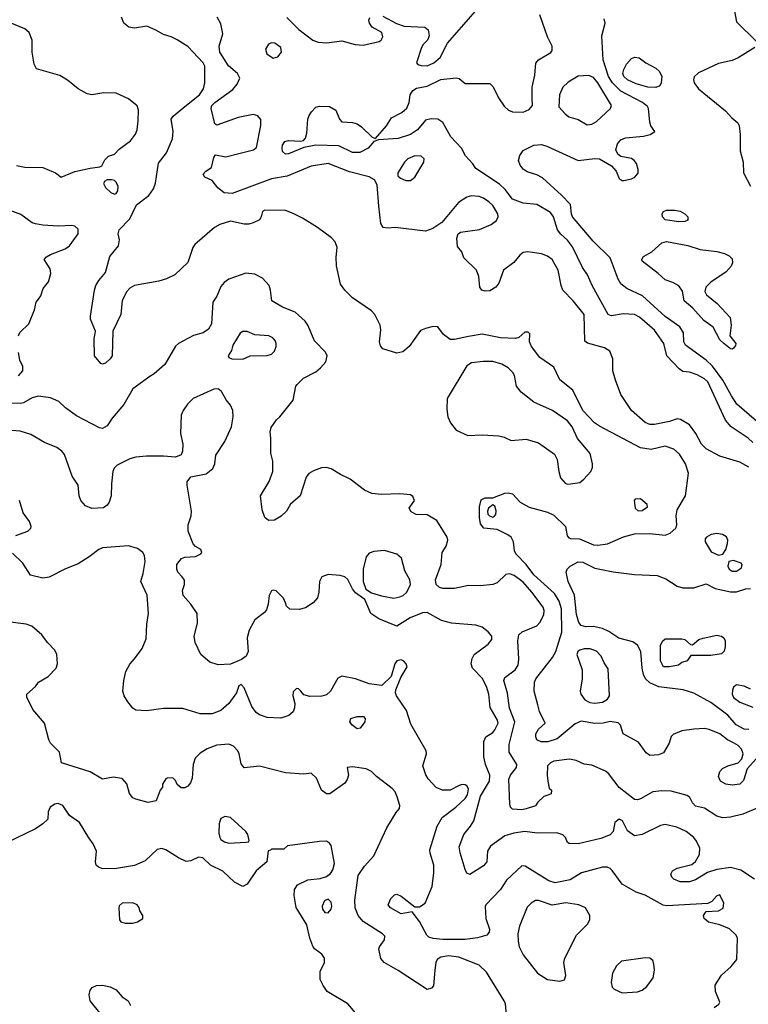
# Model space of a CAD drawing. Extents: x 1173029 to 1307123, y 522559 to 678521.
# Tile 595 of 623: x 1255372 to 1260151, y 619092 to 625548. Entities that reach past the tile are written whole.
import ezdxf

# ---------------------------------------------------------------- set-up
doc = ezdxf.new("R2010")
doc.units = 0

msp = doc.modelspace()

# ---------------------------------------------------------------- linework, layer by layer
at = {"layer": '0CON10XD'}
for points in [[(1260180.7, 622775), (1260150.9, 622805), (1260039.6, 622879.6), (1260001.7, 622921.7), (1259885, 623173.6), (1259865, 623193.6), (1259815, 623219.1), (1259765, 623236.5), (1259721.7, 623241.7), (1259697.8, 623257.8), (1259617.1, 623345), (1259598.2, 623425), (1259535, 623512.9), (1259437.8, 623597.8), (1259405, 623614.5), (1259331.1, 623618.9), (1259255, 623606.5), (1259233.1, 623615), (1259126.7, 623805), (1259096.9, 623875), (1259062.8, 623922.8), (1258998.7, 624058.7), (1258965, 624102.5), (1258920.9, 624140.9), (1258900.4, 624170.4), (1258874.6, 624255), (1258855, 624284.4), (1258765, 624336.7), (1258675.7, 624345.7), (1258605, 624371.4), (1258556.4, 624435), (1258520.1, 624470.1), (1258365, 624573.3), (1258344.1, 624604.1), (1258295.8, 624655), (1258269.4, 624705), (1258199.5, 624779.5), (1258148.6, 624875), (1258115.4, 624895.4), (1258070.9, 624899.1), (1258035, 624890), (1257982.2, 624825), (1257935, 624795.4), (1257855, 624768.8), (1257725, 624760), (1257695, 624750), (1257658, 624705), (1257603, 624677), (1257555, 624677.5), (1257465, 624721.8), (1257314.4, 624725.6), (1257235, 624709.2), (1257135, 624669.4), (1257115, 624667.5), (1257097.1, 624685), (1257093.5, 624705), (1257096.7, 624725), (1257111.4, 624748.6), (1257135, 624756.9), (1257215, 624750.8), (1257232.9, 624757.1), (1257247.8, 624772.2), (1257256.6, 624803.4), (1257261.5, 624895), (1257270.4, 624919.6), (1257285.4, 624944.6), (1257315.7, 624974.3), (1257337.7, 624982.3), (1257405, 624979.4), (1257445.5, 624955.5), (1257470, 624895), (1257485, 624878.6), (1257555, 624874.5), (1257585, 624865.4), (1257615.2, 624845.2), (1257685, 624777.5), (1257705, 624770), (1257778.6, 624851.4), (1257811.4, 624905), (1257879.3, 624940.7), (1257911.2, 624968.8), (1257927.3, 625005), (1257932.7, 625055), (1257950.6, 625085), (1257975, 625099.1), (1258045, 625112.7), (1258135, 625155.4), (1258235, 625167.5), (1258255, 625163.3), (1258295, 625130), (1258455, 625130), (1258477, 625107), (1258512, 625035), (1258550.6, 624980.6), (1258578, 624955), (1258605, 624943.1), (1258675, 624941.4), (1258715, 624959.2), (1258735.8, 624985), (1258734.7, 625035.3), (1258734.7, 625104.8), (1258752.1, 625185), (1258757.8, 625262.2), (1258775, 625285.6), (1258856.3, 625333.7), (1258864.3, 625345.7), (1258864.3, 625375), (1258833.2, 625435), (1258785, 625581.1)], [(1257755, 625570.5), (1257843.7, 625523.7), (1257895, 625506.5), (1258029.7, 625499.7), (1258051.9, 625481.9), (1258057.4, 625442.6), (1258047.1, 625415), (1258018.6, 625385), (1258008.1, 625365), (1257976, 625265), (1257984, 625255), (1258005, 625247.5), (1258045, 625245.4), (1258089.2, 625265), (1258129.4, 625300.6), (1258178.9, 625395), (1258362.5, 625605)], [(1260059.1, 625615), (1260074, 625535), (1260205, 625406.2)], [(1255351.2, 624591.2), (1255405, 624581.8), (1255525, 624578.6), (1255606.2, 624545), (1255645, 624516.7), (1255735, 624553.1), (1255835, 624575.8), (1255897, 624583), (1255910, 624590), (1255930.7, 624629.3), (1255955, 624653.3), (1255995, 624666.7), (1256025, 624700), (1256099.2, 624755), (1256132.6, 624797.4), (1256143.8, 624825), (1256150.3, 624885), (1256151.8, 624955), (1256142.4, 624982.4), (1256085, 625030), (1256005, 625066.1), (1255925, 625069.1), (1255845, 625055.5), (1255815, 625062.5), (1255755, 625094.5), (1255685, 625151.2), (1255635, 625181.5), (1255483.3, 625225), (1255467, 625257), (1255454.4, 625335), (1255453.1, 625415), (1255434.6, 625464.6), (1255405, 625489.1), (1255305, 625529.5)], [(1260205, 620704), (1260143.1, 620636.9), (1260120.5, 620559.5), (1260095, 620535.4), (1260045, 620527.9), (1260004.3, 620534.3), (1259970, 620555), (1259956.2, 620585), (1259965, 620618.8), (1259982.6, 620637.4), (1260016, 620656), (1260085, 620675.8), (1260108.5, 620701.5), (1260116.9, 620735), (1260106.7, 620765), (1260085, 620789.5), (1260053.2, 620806.8), (1260015.9, 620825.9), (1259965, 620866.2), (1259895, 620893.5), (1259865, 620900.6), (1259795, 620897.1), (1259715, 620884.3), (1259658.8, 620861.2), (1259645, 620847.5), (1259631.2, 620805), (1259595, 620741.2), (1259563, 620727), (1259505, 620724.4), (1259480.7, 620740.7), (1259431.7, 620811.7), (1259331.2, 620865), (1259312, 620922), (1259298.3, 620938.3), (1259246.1, 620946.1), (1259200, 620935), (1259143.7, 620933.7), (1259055, 620949.4), (1259015, 620931.5), (1258897.6, 620832.4), (1258836.2, 620813.8), (1258792.4, 620812.4), (1258765, 620826.2), (1258756.9, 620845), (1258756.9, 620865), (1258775, 620896), (1258820, 620935), (1258782.4, 621012.4), (1258771.5, 621055), (1258747.1, 621145), (1258748.1, 621205), (1258757.1, 621225), (1258867.7, 621365), (1258888.5, 621405), (1258927.5, 621532.5), (1258926.7, 621685), (1258910.8, 621735), (1258881.1, 621785), (1258745, 621908.8), (1258695, 621976.1), (1258627.3, 622045), (1258617.9, 622065), (1258611.1, 622125), (1258595, 622154.3), (1258575, 622170.5), (1258505, 622204.4), (1258417.5, 622215), (1258395, 622242.5), (1258388, 622285), (1258388, 622355), (1258399.5, 622400.5), (1258425, 622413.8), (1258475, 622412.5), (1258554, 622444), (1258576.8, 622446.8), (1258605, 622440), (1258655.4, 622385.4), (1258715, 622350.9), (1258835, 622320), (1258875, 622300), (1258951.9, 622225), (1258964.3, 622164.3), (1258975, 622151.2), (1258986, 622146), (1259045, 622143.8), (1259135, 622105.4), (1259165, 622102.3), (1259228.5, 622111.5), (1259333.6, 622156.4), (1259405, 622176.5), (1259505, 622179.8), (1259605, 622168.8), (1259638.8, 622181.2), (1259675.8, 622215), (1259681.9, 622235), (1259678.2, 622295), (1259684.7, 622335), (1259738.5, 622425), (1259758.2, 622575), (1259739.6, 622635), (1259699.9, 622699.9), (1259663.1, 622733.1), (1259605, 622751.5), (1259515, 622728.9), (1259445, 622740), (1259175, 622882.5), (1259142.9, 622905), (1259067.1, 622985), (1258999.4, 623119.4), (1258915, 623187.1), (1258875, 623270.6), (1258783.3, 623333.3), (1258728.8, 623405), (1258716.7, 623435), (1258717.5, 623487.5), (1258708.3, 623498.3), (1258685, 623500), (1258646.1, 623463.9), (1258625, 623456.7), (1258525, 623461.1), (1258405, 623486.5), (1258315, 623470.9), (1258225, 623450.5), (1258195, 623451.4), (1258151.2, 623485), (1258115, 623533.3), (1258085, 623535.8), (1258035, 623524.3), (1258000.7, 623509.3), (1257926, 623405), (1257885, 623371.4), (1257845, 623362.5), (1257755, 623389.2), (1257739.7, 623409.7), (1257732.9, 623435), (1257740, 623515), (1257736, 623545), (1257702, 623615), (1257679.1, 623639.1), (1257555, 623725.5), (1257505.5, 623775), (1257476.5, 623815), (1257450.9, 623935), (1257448, 623992), (1257453.6, 624055), (1257442.4, 624092.4), (1257417.9, 624117.9), (1257325.3, 624185.3), (1257226.6, 624246.6), (1257165, 624276.5), (1257115, 624296.7), (1256981.2, 624298.8), (1256965, 624290), (1256956, 624255), (1256944.2, 624235.8), (1256904.4, 624215.6), (1256875, 624207.1), (1256845, 624207.1), (1256755, 624227.5), (1256685, 624204.5), (1256651.1, 624185), (1256520.8, 624075), (1256508.2, 624055), (1256475, 623956.2), (1256390, 623875), (1256335, 623849.2), (1256285, 623834.4), (1256125, 623804.3), (1256095, 623788.6), (1256074.7, 623765.3), (1256043.8, 623706.2), (1256035.8, 623615), (1255984, 623505), (1255978, 623345), (1255966, 623325), (1255935, 623296), (1255915, 623288.8), (1255905, 623293.8), (1255862, 623345), (1255860, 623455), (1255865, 623480), (1255870, 623505), (1255836.2, 623585), (1255835.8, 623605), (1255862.2, 623775), (1255871.8, 623805), (1255890.8, 623839.1), (1255935, 623890.8), (1255964.5, 623995.5), (1256020.9, 624065), (1256026.5, 624105), (1256018.1, 624145), (1256025, 624170), (1256095, 624242), (1256139.2, 624335), (1256219.2, 624395), (1256250.3, 624439.7), (1256263, 624477), (1256282.7, 624607.3), (1256336.2, 624675), (1256375, 624767.5), (1256378.9, 624815), (1256365.7, 624895), (1256378.6, 624915), (1256455, 624978.8), (1256550.8, 625055), (1256578.8, 625095), (1256585.6, 625135), (1256586.8, 625243.2), (1256576.5, 625265), (1256475, 625373.6), (1256405, 625417.3), (1256365, 625436.5), (1256315, 625450.8), (1256265, 625480.6), (1256205.4, 625505.4), (1256125, 625493.3), (1256088.9, 625498.9), (1256054.5, 625524.5), (1256040, 625565)], [(1260155.5, 622615), (1260095, 622646.2), (1259965, 622685.6), (1259875, 622734.5), (1259844.8, 622764.8), (1259807.5, 622835), (1259765, 622891.2), (1259706.8, 622926.8), (1259685, 622932), (1259635, 622913.3), (1259535, 622894.5), (1259505, 622894.5), (1259475, 622906.9), (1259385.7, 622985), (1259315, 623091.2), (1259280, 623185), (1259262.5, 623245), (1259262.5, 623325), (1259244.1, 623374.1), (1259207.3, 623397.3), (1259096.1, 623426.1), (1259079.3, 623439.3), (1259075.5, 623615), (1259002.5, 623705), (1258935, 623775.8), (1258922.9, 623805), (1258903.9, 623905), (1258865, 623976.5), (1258835, 623997.7), (1258795, 624013.3), (1258705, 624026.8), (1258675, 624020.8), (1258653.6, 624005), (1258613.6, 623956.4), (1258546.7, 623905), (1258515, 623820), (1258495, 623794), (1258455, 623770.8), (1258425, 623768.6), (1258404, 623775), (1258390.8, 623795), (1258384.3, 623865), (1258368.6, 623905), (1258286.4, 623986.4), (1258272.5, 624025), (1258245, 624060), (1258240, 624115), (1258247.5, 624145), (1258264.2, 624155.8), (1258387.4, 624172.6), (1258465, 624206.4), (1258499.5, 624230.5), (1258511.5, 624255), (1258507.9, 624275), (1258475, 624329.4), (1258450, 624355), (1258415, 624378.5), (1258385, 624389.2), (1258335, 624392.7), (1258304.8, 624385.2), (1258251, 624349), (1258141.5, 624218.5), (1258081.4, 624178.6), (1258035, 624161.5), (1257835, 624186.7), (1257785, 624180.8), (1257755.8, 624185.8), (1257741.1, 624211.1), (1257727.6, 624325), (1257716.4, 624465), (1257698.8, 624498.8), (1257665, 624518.1), (1257535, 624550), (1257395, 624605.4), (1257285, 624587.9), (1257127.4, 624522.6), (1257023.3, 624505), (1256765, 624408.2), (1256713.8, 624413.8), (1256671.2, 624445), (1256635, 624493.3), (1256587.5, 624515), (1256576.7, 624535), (1256593.3, 624555), (1256630.5, 624579.5), (1256646.1, 624643.9), (1256657.5, 624662.5), (1256725, 624649.4), (1256810.5, 624670.5), (1256905, 624694.6), (1256925, 624710.8), (1256953.8, 624855), (1256955, 624893.3), (1256935, 624918.2), (1256904.2, 624925.8), (1256805, 624906.5), (1256665, 624857.5), (1256652.5, 624865), (1256628.2, 624965), (1256633.6, 624985), (1256652.5, 625005), (1256770, 625090), (1256798.5, 625125), (1256815.5, 625165.5), (1256800.5, 625195), (1256742.7, 625245), (1256686, 625335), (1256681.2, 625375), (1256704.6, 625455), (1256691.2, 625521.2), (1256668.5, 625565)], [(1257123.7, 625563.7), (1257202.9, 625485), (1257294, 625414), (1257331.1, 625401.1), (1257385, 625397.3), (1257485, 625410.4), (1257573.3, 625385), (1257625, 625381.8), (1257730, 625405), (1257743.3, 625415), (1257753.8, 625435), (1257746.7, 625465), (1257685, 625500), (1257667.1, 625525), (1257663.3, 625545), (1257668.1, 625561.9)], [(1260205.6, 622915), (1260076.3, 623026.3), (1260040.8, 623080.8), (1259985.2, 623185.2), (1259916.9, 623276.9), (1259875, 623314.7), (1259738.8, 623415), (1259729.2, 623435), (1259725.4, 623495), (1259701.5, 623535), (1259605, 623602.1), (1259456.9, 623736.9), (1259355, 623785.5), (1259315.3, 623815.3), (1259296.9, 623846.9), (1259245, 623986.7), (1259134.5, 624095), (1258998.9, 624255), (1258991.1, 624275), (1258986.1, 624336.1), (1258927, 624397), (1258801.5, 624511.5), (1258765, 624530.5), (1258700.2, 624550.2), (1258675, 624569.2), (1258654.4, 624595), (1258643.5, 624625), (1258652, 624658), (1258675, 624690.8), (1258745, 624725.5), (1258795, 624729.5), (1258829.4, 624719.4), (1259035, 624624.4), (1259145, 624638.2), (1259175, 624635.6), (1259255, 624590), (1259284.3, 624555), (1259305, 624508), (1259324.5, 624494.5), (1259335, 624494.3), (1259385.6, 624504.4), (1259408, 624515), (1259428.7, 624541.3), (1259428.6, 624565), (1259417.1, 624605), (1259403.8, 624625), (1259385, 624637.1), (1259315, 624650.8), (1259295.6, 624665.6), (1259282.5, 624695), (1259292.9, 624735), (1259315, 624760), (1259345, 624774.4), (1259465, 624783.5), (1259507.5, 624795), (1259537.5, 624815), (1259512.7, 624852.7), (1259505.4, 624875.4), (1259496.4, 624965), (1259489.6, 624979.6), (1259456.5, 625005), (1259315, 625080.5), (1259260.3, 625135), (1259234.6, 625175.4), (1259200, 625285), (1259191.7, 625441.7), (1259211.9, 625525), (1259205.9, 625555)], [(1257035, 625296.9), (1257065, 625304.3), (1257089.2, 625335), (1257084.2, 625365), (1257045, 625394.4), (1257025, 625395.5), (1257005, 625386.9), (1256985.6, 625355), (1256993.3, 625325), (1257035, 625296.9)], [(1260193.8, 625365), (1260085, 625297.5), (1260045, 625280), (1259955, 625262.1), (1259825, 625198.9), (1259795.4, 625174.6), (1259791.5, 625155), (1259796.7, 625135), (1259825.6, 625095), (1260001.1, 624951.1), (1260042.5, 624905), (1260082.1, 624872.1), (1260091.8, 624851.8), (1260098.9, 624795), (1260098.9, 624688.9), (1260118.1, 624615), (1260120.6, 624545), (1260166.1, 624456.1)], [(1259545, 625104.4), (1259493.3, 625106.7), (1259415, 625128.1), (1259358.5, 625155), (1259335.5, 625175), (1259328.8, 625195), (1259335, 625221.2), (1259353.4, 625256.6), (1259385, 625293.8), (1259406.4, 625303.6), (1259435, 625298), (1259478.8, 625265), (1259545, 625230), (1259567.8, 625207.8), (1259584.3, 625175), (1259580, 625135), (1259570, 625115), (1259545, 625104.4)], [(1259095, 624858.8), (1259125, 624862.5), (1259155, 624880.8), (1259247.5, 624965), (1259253.1, 624985), (1259165, 625134.5), (1259135, 625169.6), (1259105, 625182.9), (1259035, 625178.5), (1258970.6, 625139.4), (1258934.4, 625105), (1258911.9, 625055), (1258907.7, 624977.7), (1258950.3, 624930.3), (1258975, 624912), (1259035, 624893.8), (1259095, 624858.8)], [(1257935, 624492.9), (1257965, 624516), (1258024.2, 624615), (1258025, 624636.7), (1258005, 624654), (1257965, 624655.6), (1257917.5, 624635), (1257895.7, 624615), (1257852, 624545), (1257852, 624525), (1257869.1, 624509.1), (1257905, 624492.9), (1257935, 624492.9)], [(1255995, 624404.3), (1256005, 624408), (1256016.8, 624426.8), (1256017.8, 624455), (1256005, 624483.8), (1255995, 624493.8), (1255975, 624498.8), (1255945, 624497.5), (1255930, 624490), (1255922.5, 624475), (1255935, 624447.5), (1255971.2, 624415), (1255995, 624404.3)], [(1255363.9, 623476.1), (1255373.6, 623496.4), (1255432.5, 623555), (1255468.8, 623645), (1255480, 623695), (1255495, 623716.7), (1255511.7, 623738.3), (1255526.7, 623785), (1255561.2, 623828.8), (1255575.8, 623885), (1255571.2, 623915), (1255533.9, 623976.1), (1255547.7, 623992.3), (1255575, 624008), (1255670, 624045), (1255698.8, 624065), (1255756.7, 624145), (1255756.7, 624175), (1255735, 624193.3), (1255715, 624198), (1255625, 624194.2), (1255525, 624200), (1255475, 624209.2), (1255455, 624215.8), (1255380.6, 624270.6), (1255257.2, 624317.2)], [(1259695, 624222.2), (1259606.8, 624236.8), (1259587.5, 624255), (1259585.8, 624275), (1259595, 624291.2), (1259615, 624299.2), (1259669.1, 624299.1), (1259705, 624291.9), (1259736, 624275), (1259753.8, 624255), (1259755.8, 624234.2), (1259735, 624224), (1259695, 624222.2)], [(1260045, 623387.5), (1260035, 623390), (1259990, 623425), (1259965, 623450), (1259921.2, 623531.2), (1259860, 623575), (1259786.6, 623656.6), (1259731.2, 623705), (1259718.8, 623768.8), (1259695, 623804), (1259656.7, 623825), (1259605, 623842.5), (1259560.8, 623885), (1259456, 623965), (1259452, 623975), (1259464, 623995), (1259518, 624025), (1259585, 624084.4), (1259615, 624094.4), (1259755, 624068), (1259835, 624042.2), (1259945, 624029.1), (1259995, 624014.7), (1260025, 624000), (1260045, 623980.8), (1260047.7, 623955), (1260038.9, 623931.1), (1260005.6, 623895), (1259905, 623828.1), (1259873.8, 623795), (1259866.1, 623766.1), (1259876.2, 623745), (1259948, 623688), (1260032, 623595), (1260038.8, 623545), (1260030, 623475), (1260068.8, 623425), (1260067.7, 623412.3), (1260055, 623393.3), (1260045, 623387.5)], [(1258731.8, 621795), (1258675, 621860), (1258615, 621902.7), (1258585, 621913.6), (1258560.6, 621909.4), (1258505, 621855.6), (1258475, 621844), (1258395, 621836.4), (1258315, 621838.5), (1258225, 621818.9), (1258148.8, 621818.8), (1258125, 621824.2), (1258104.3, 621845), (1258098.6, 621875), (1258136, 621975), (1258142.5, 622055), (1258168.6, 622095), (1258181.4, 622135), (1258175.7, 622155), (1258108.8, 622265), (1258045, 622301.2), (1257973.9, 622303.9), (1257940.5, 622320.5), (1257927.5, 622345), (1257962.5, 622395), (1257950.7, 622420.7), (1257935, 622433.3), (1257865, 622440), (1257745.8, 622434.2), (1257681.7, 622441.7), (1257633, 622463), (1257540, 622535), (1257476.8, 622566.8), (1257415, 622602.3), (1257385, 622611.5), (1257351.2, 622608.8), (1257299.1, 622590.9), (1257268.2, 622571.8), (1257251.2, 622548.8), (1257212.9, 622425), (1257148.6, 622371.4), (1257121.4, 622325), (1257087.6, 622292.4), (1257044.5, 622265.5), (1257005, 622264.2), (1256980.8, 622285), (1256963.6, 622333.6), (1256951.4, 622425), (1257009.7, 622520.3), (1257033.6, 622586.4), (1257033.6, 622653.6), (1257020, 622705), (1257020, 622805), (1257014.3, 622845), (1257021.4, 622875), (1257055.7, 622924.3), (1257078.8, 622945), (1257166.4, 623053.6), (1257184, 623145), (1257193.2, 623156.8), (1257233.2, 623196.8), (1257315, 623239.2), (1257344.5, 623265.5), (1257380.8, 623305), (1257390, 623345), (1257377.9, 623367.9), (1257305, 623442.5), (1257262.9, 623545), (1257245, 623572), (1257180.2, 623630.2), (1257095, 623662.5), (1257026, 623705), (1257018, 623775), (1257008, 623805), (1256965, 623854), (1256915, 623880), (1256855, 623887.1), (1256745, 623846.1), (1256712.5, 623825), (1256691.2, 623798.8), (1256664.3, 623735), (1256638.8, 623695), (1256631.2, 623555), (1256611.2, 623518.8), (1256576.7, 623495), (1256512.7, 623477.3), (1256413.3, 623425), (1256395, 623406.7), (1256323.4, 623286.6), (1256255, 623226.2), (1256225, 623208.8), (1256115, 623128), (1256055, 623024), (1255978, 622935), (1255946, 622885), (1255915, 622868), (1255895, 622872.5), (1255745, 622950.6), (1255673.2, 623003.2), (1255630, 623045), (1255575, 623069.2), (1255495, 623080), (1255455, 623068), (1255396.7, 623035), (1255375, 623031.1), (1255225, 623033.1)], [(1256835, 623322), (1256885, 623343.8), (1256995, 623345.8), (1257025, 623354.2), (1257044.2, 623375), (1257055.5, 623405), (1257055.6, 623425), (1257047.1, 623445), (1257031.7, 623461.7), (1257005.7, 623475.7), (1256915, 623481.2), (1256864.1, 623504.1), (1256835, 623504), (1256818.3, 623491.7), (1256770, 623415), (1256761.7, 623378.3), (1256740, 623345), (1256745, 623332.5), (1256763.9, 623323.9), (1256835, 623322)], [(1255365, 623212.5), (1255392, 623245), (1255392, 623275), (1255374, 623315), (1255363.8, 623365)], [(1258965, 622503.1), (1258985, 622504.3), (1259045.4, 622514.6), (1259073.1, 622535), (1259118.1, 622585), (1259128.7, 622611.3), (1259130, 622635), (1259113.2, 622703.2), (1259032, 622802), (1258995, 622878.5), (1258965, 622918.5), (1258868, 622985), (1258745, 623040), (1258661.4, 623105), (1258630.5, 623145), (1258617.5, 623215), (1258607.8, 623235), (1258575.6, 623265), (1258535, 623290), (1258475, 623306.9), (1258412.4, 623307.6), (1258335, 623297.8), (1258305, 623278.6), (1258177.1, 623065), (1258172.9, 622995), (1258180, 622945), (1258197.1, 622905), (1258235, 622855.7), (1258312.1, 622822.1), (1258405, 622826.4), (1258515, 622820.5), (1258551.1, 622811.1), (1258595, 622789.2), (1258695, 622797.5), (1258775, 622773.3), (1258879.7, 622699.7), (1258898.5, 622665), (1258908.2, 622585), (1258919.6, 622545), (1258949.8, 622509.8), (1258965, 622503.1)], [(1258294, 619976), (1258260.6, 620085), (1258255.8, 620125), (1258284.4, 620205), (1258330.1, 620259.9), (1258351.1, 620295), (1258395, 620456.9), (1258454.8, 620555), (1258456.9, 620595), (1258427.3, 620665), (1258417.7, 620715), (1258415.7, 620815), (1258429.2, 620845), (1258475, 620874.4), (1258489.4, 620890.6), (1258511.6, 620935), (1258506.5, 620955), (1258458.1, 621038.1), (1258448.7, 621125), (1258433.1, 621175), (1258405, 621229.4), (1258341.4, 621295), (1258332.9, 621325), (1258339.7, 621360.3), (1258353.8, 621386.2), (1258445, 621454.4), (1258468.9, 621485), (1258469.1, 621505), (1258445, 621534.5), (1258404.7, 621564.7), (1258365, 621577.9), (1258205, 621592.1), (1258138.5, 621608.5), (1258045, 621661.5), (1258015, 621659.1), (1257934, 621626), (1257845, 621572.5), (1257728.9, 621618.9), (1257675.5, 621655.5), (1257635.8, 621745.8), (1257575, 621790), (1257555, 621816), (1257525, 621877.5), (1257504.3, 621894.3), (1257475, 621904.7), (1257395, 621910.8), (1257354.6, 621895.4), (1257338.2, 621865), (1257335.4, 621795), (1257325, 621758), (1257297.5, 621725), (1257247.4, 621692.6), (1257205, 621680.8), (1257145, 621683.8), (1257121.7, 621701.7), (1257116.7, 621725), (1257103.3, 621755), (1257055, 621802.5), (1257035, 621807.5), (1257025, 621802.5), (1257007.7, 621772.3), (1257002.5, 621715), (1256992.1, 621677.9), (1256979.1, 621660.9), (1256915, 621612.2), (1256877.1, 621545), (1256864.7, 621495), (1256871.5, 621405), (1256858.6, 621375), (1256827.7, 621352.3), (1256755, 621321.3), (1256675, 621317.7), (1256619.2, 621335), (1256559.4, 621385), (1256522.5, 621465), (1256516.7, 621505), (1256538.8, 621591.2), (1256536, 621655), (1256495, 621716), (1256445, 621772.5), (1256441.2, 621805), (1256453.8, 621845), (1256452.3, 621872.3), (1256438.8, 621895), (1256408.8, 621925), (1256402, 621945), (1256403.8, 621975), (1256433.9, 622016.1), (1256455, 622023.3), (1256525, 622028.8), (1256560, 622045), (1256566.7, 622055), (1256560, 622075), (1256525, 622093.3), (1256510.5, 622110.5), (1256476.7, 622195), (1256476.4, 622236.4), (1256496, 622295), (1256499.2, 622325), (1256470, 622495), (1256471.7, 622518.3), (1256495, 622551.2), (1256595, 622571.4), (1256640, 622605), (1256652.5, 622635), (1256658.3, 622691.7), (1256717.4, 622782.6), (1256762.4, 622877.6), (1256772.9, 622945), (1256770, 622985), (1256755, 623021.2), (1256726, 623055), (1256695, 623110), (1256675, 623128.8), (1256645, 623125.8), (1256510, 623065), (1256472.8, 623027.2), (1256445, 622986.2), (1256431.9, 622955), (1256427.1, 622835), (1256442.5, 622765), (1256440.7, 622719.3), (1256432.5, 622695), (1256395, 622680), (1256315, 622687.1), (1256205, 622687.1), (1256135, 622680), (1256095, 622668), (1256012.5, 622627.5), (1255992.5, 622607.5), (1255983.8, 622585), (1255974.3, 622505), (1255972.9, 622425), (1255959.2, 622385), (1255945, 622364), (1255923, 622347), (1255845, 622342.9), (1255805, 622360), (1255774, 622395), (1255762.5, 622425), (1255756, 622495), (1255715.8, 622555), (1255666.6, 622696.6), (1255649.3, 622719.3), (1255615, 622742.9), (1255535, 622775.8), (1255445, 622827.5), (1255375, 622850.4), (1255196.7, 622863.3)], [(1255346.7, 622165), (1255426.6, 622193.4), (1255445.5, 622214.5), (1255447.1, 622225), (1255437.4, 622257.4), (1255395.8, 622315), (1255372, 622395)], [(1258475, 622286.7), (1258485, 622290), (1258495.8, 622304.2), (1258497.7, 622327.7), (1258488.3, 622358.3), (1258475, 622367.5), (1258447.5, 622345), (1258440, 622325), (1258443.3, 622305), (1258453.9, 622293.9), (1258475, 622286.7)], [(1259428.3, 622328.3), (1259455, 622330), (1259490, 622355), (1259488.3, 622368.3), (1259445, 622406.2), (1259410, 622405), (1259402.5, 622395), (1259410, 622345), (1259428.3, 622328.3)], [(1259955, 622037.1), (1259985, 622043.8), (1260004.2, 622075), (1260015.5, 622114.5), (1260016.4, 622136.4), (1260007.9, 622157.9), (1259983.1, 622173.1), (1259945, 622179.1), (1259906.7, 622173.3), (1259876.2, 622155), (1259868.8, 622145), (1259868, 622125), (1259907.9, 622057.9), (1259955, 622037.1)], [(1259928.1, 619071.9), (1259957.8, 619092.2), (1259964.3, 619105), (1259935.7, 619175), (1259935, 619217.5), (1259975, 619283.3), (1260039.7, 619340.3), (1260076, 619385), (1260080, 619525), (1260072.5, 619545), (1260027.5, 619587.5), (1259963.9, 619613.9), (1259891.3, 619631.3), (1259860.8, 619655), (1259858, 619675), (1259875, 619700), (1259955, 619703.8), (1259987.3, 619722.7), (1259990.8, 619755), (1259965, 619810), (1259945, 619803.3), (1259913, 619767), (1259885, 619752), (1259616.6, 619736.6), (1259592, 619742), (1259475, 619806.9), (1259415, 619828.1), (1259325, 619879.2), (1259258.3, 619968.3), (1259245, 619982.9), (1259225, 619991.9), (1259195, 619990.6), (1259056.4, 619953.6), (1258983, 619907), (1258885, 619889.2), (1258842.2, 619902.2), (1258688.3, 619998.3), (1258665, 620000), (1258566, 619905), (1258526, 619845), (1258430.8, 619745), (1258425.9, 619734.1), (1258430, 619655), (1258454, 619585), (1258452, 619565), (1258436.2, 619545), (1258375, 619527.3), (1258295, 619517.8), (1258147.7, 619517.7), (1258083.9, 619523.9), (1258055, 619533.1), (1258042.5, 619545), (1257994.4, 619634.4), (1257947.5, 619697.5), (1257875, 619684.2), (1257804.6, 619724.6), (1257790, 619745), (1257806, 619785), (1257830.9, 619809.1), (1257845, 619814), (1257875, 619802), (1257965, 619730), (1257995, 619730), (1258032.5, 619755), (1258078, 619865), (1258089.5, 619955), (1258089.5, 620005), (1258063.9, 620083.9), (1258062.5, 620105), (1258110.2, 620259.8), (1258142.7, 620317.3), (1258234, 620385), (1258295, 620442), (1258309.5, 620465), (1258315.4, 620505.4), (1258305.5, 620525.5), (1258295, 620530.8), (1258275, 620534), (1258255, 620527.5), (1258195, 620496.7), (1258145, 620496.2), (1258105, 620514), (1258050.7, 620570.7), (1258035.6, 620595.6), (1258016.9, 620655), (1258040, 620735), (1258038.6, 620755), (1257937.9, 620927.9), (1257908.9, 621018.9), (1257843.8, 621115), (1257836.2, 621135), (1257838.8, 621155), (1257873.1, 621235), (1257913.9, 621303.9), (1257908, 621325), (1257893, 621343), (1257875, 621350), (1257845, 621344.2), (1257832.1, 621325), (1257808.3, 621241.7), (1257747, 621183), (1257665, 621193.1), (1257575, 621225.9), (1257485, 621244.5), (1257459.1, 621230.9), (1257411.9, 621145), (1257385, 621121.4), (1257355, 621113.1), (1257275, 621110), (1257235, 621121.2), (1257215.7, 621145.7), (1257200.7, 621160.7), (1257187, 621163), (1257165, 621140), (1257163.3, 621115), (1257178, 621065), (1257175.7, 621035), (1257165, 621008.8), (1257136.7, 620985), (1257085, 620967.1), (1256995, 620971.5), (1256945, 620990), (1256923.5, 621005), (1256894, 621045), (1256845, 621166.7), (1256825, 621188.8), (1256809.3, 621180.7), (1256794, 621135), (1256745, 621064), (1256692, 621018), (1256635, 620995.6), (1256555.6, 620995.6), (1256442.1, 621032.1), (1256315, 621031.9), (1256204.4, 621015.6), (1256135, 621021.4), (1256115, 621034.2), (1256081.8, 621075), (1256058.2, 621115), (1256049.6, 621145), (1256055.4, 621215), (1256069.5, 621275), (1256095, 621322), (1256125, 621357.5), (1256175.4, 621424.6), (1256201.2, 621488.8), (1256206.8, 621585), (1256218.2, 621655), (1256209.5, 621775), (1256167.5, 621865), (1256183, 621917), (1256194.3, 621995), (1256190.8, 622035), (1256180, 622055), (1256145, 622080.6), (1256085, 622097.5), (1255915, 622085.5), (1255890.8, 622075), (1255827.5, 622025), (1255755, 621979.1), (1255673.3, 621946.7), (1255565, 621892.9), (1255525, 621887.1), (1255443.3, 621905), (1255394, 621985), (1255325, 622050)], [(1257825.8, 621755.8), (1257865, 621762.9), (1257887.2, 621772.8), (1257912.5, 621795), (1257935.5, 621845), (1257931.1, 621875), (1257898.2, 621935), (1257877.2, 622017.2), (1257845, 622042.9), (1257765, 622066.7), (1257695, 622060), (1257665, 622051.2), (1257644.2, 622025), (1257625.4, 621944.6), (1257624.5, 621865), (1257643.1, 621813.1), (1257680.9, 621790.9), (1257745, 621770), (1257825.8, 621755.8)], [(1260155, 620893.3), (1260125, 620896.2), (1260072.1, 620925), (1260017.1, 620987.1), (1259905, 621070.8), (1259795, 621132.5), (1259725, 621154.6), (1259565, 621172.7), (1259505, 621198.8), (1259477.3, 621225), (1259463.8, 621253.8), (1259454.3, 621295), (1259446.2, 621405), (1259425, 621447.3), (1259395, 621469.6), (1259302.7, 621492.7), (1259237.4, 621537.4), (1259195.4, 621555.4), (1259135, 621568.8), (1259085, 621567.3), (1259055, 621575.6), (1259040.8, 621595), (1259025, 621648.8), (1259011.2, 621775), (1258968.8, 621865), (1258955.7, 621925), (1258962.5, 621945), (1258981.9, 621965), (1259035, 621993.3), (1259065, 621990.7), (1259145, 621952), (1259265, 621927.9), (1259405, 621910.5), (1259552.6, 621902.6), (1259611.3, 621881.3), (1259683.7, 621833.7), (1259722.6, 621822.6), (1259795, 621822.9), (1259875, 621849.2), (1259935, 621817.5), (1260035, 621796.4), (1260075, 621797.1), (1260135, 621815.4), (1260165, 621817.9)], [(1260075, 621932.3), (1260107.1, 621955), (1260110.8, 621975), (1260105.6, 621985.6), (1260055, 622003.1), (1260024.3, 621995.7), (1260016.9, 621965), (1260025.7, 621945), (1260045, 621933.1), (1260075, 621932.3)], [(1260225, 620385.6), (1260115, 620339.6), (1260035, 620319.2), (1259985, 620315.4), (1259945, 620325.4), (1259865, 620377.5), (1259805, 620391.2), (1259785, 620413.3), (1259767.3, 620447.3), (1259751.4, 620461.4), (1259645, 620488.9), (1259585, 620492.5), (1259525, 620485.6), (1259445, 620438.6), (1259425, 620432.9), (1259405, 620435.7), (1259303.4, 620513.4), (1259235, 620604.4), (1259215, 620621.1), (1259125, 620659.2), (1259075, 620665.8), (1259021.5, 620691.5), (1258979.1, 620699.1), (1258875, 620685.3), (1258853.1, 620675), (1258834.5, 620655), (1258831.1, 620595), (1258835.7, 620555.7), (1258845, 620510), (1258860, 620495), (1258858.3, 620471.7), (1258837, 620463), (1258810, 620455), (1258771.7, 620418.3), (1258756.1, 620393.9), (1258695, 620372.9), (1258665, 620367.5), (1258605, 620370.8), (1258590.8, 620385), (1258587.5, 620405), (1258581.1, 620568.9), (1258591.9, 620595), (1258630.6, 620645), (1258633.3, 620665), (1258581.8, 620745), (1258583.3, 620795), (1258619.2, 620945), (1258584.7, 621034.7), (1258571.8, 621131.8), (1258547.6, 621215), (1258555.4, 621235), (1258622.5, 621285), (1258641.8, 621315), (1258645.5, 621355), (1258639.6, 621475), (1258647.3, 621515), (1258667.5, 621535), (1258765, 621573.8), (1258785, 621595.6), (1258809.6, 621645), (1258812.3, 621675), (1258806.2, 621695), (1258731.8, 621795)], [(1258565, 619023.8), (1258558.1, 619095), (1258549.4, 619115), (1258435, 619302.5), (1258385, 619348), (1258252, 619402), (1258185, 619410.6), (1258135, 619400.9), (1258111.5, 619385), (1258101.6, 619365), (1258095.3, 619314.7), (1258087.6, 619212.4), (1258073.3, 619196.7), (1258045, 619190), (1257855, 619314.5), (1257762, 619365), (1257741.2, 619391.2), (1257728.8, 619455), (1257731.7, 619468.3), (1257766.2, 619515), (1257768.3, 619538.3), (1257751.2, 619555), (1257625, 619634.4), (1257592.5, 619675), (1257572.1, 619725), (1257570.4, 619775), (1257592.9, 619937.1), (1257633, 619997), (1257695, 620066), (1257780.9, 620249.1), (1257841.2, 620348.8), (1257863.3, 620375), (1257866.2, 620395), (1257848, 620452), (1257834.3, 620485), (1257815, 620506.9), (1257713.3, 620585), (1257678.8, 620618.8), (1257645, 620636), (1257555, 620650), (1257520, 620645), (1257528.6, 620595), (1257520.6, 620565), (1257505, 620541.4), (1257407.6, 620472.4), (1257385, 620472.2), (1257352.9, 620495), (1257318.8, 620575), (1257285, 620606.7), (1257235, 620602), (1257115, 620609.4), (1256945, 620653.1), (1256845, 620642.7), (1256825, 620668), (1256812, 620735), (1256802.5, 620755), (1256775.2, 620785.2), (1256745, 620797.2), (1256665, 620790.9), (1256602.8, 620767.2), (1256555, 620738), (1256524.2, 620705), (1256510, 620665), (1256506.9, 620635), (1256504.3, 620575), (1256492.5, 620545), (1256475, 620522), (1256455, 620512), (1256432.3, 620512.3), (1256405, 620532.5), (1256395, 620560), (1256380, 620575), (1256343, 620577), (1256330.7, 620569.3), (1256310, 620535), (1256310, 620515), (1256293, 620497), (1256267.5, 620425), (1256215, 620416.2), (1256135, 620436), (1256115, 620446.2), (1256092, 620475), (1256075, 620537.5), (1256043.6, 620573.6), (1255985, 620581.2), (1255915, 620568), (1255835.5, 620615.5), (1255647.5, 620675), (1255632.5, 620745), (1255574.2, 620804.2), (1255563.8, 620825), (1255535.7, 620935.7), (1255458, 621025), (1255420, 621105), (1255420, 621125), (1255475, 621176.7), (1255495, 621203.8), (1255559.1, 621240.9), (1255611.2, 621295), (1255620, 621325), (1255615.8, 621385), (1255602, 621415), (1255554.5, 621464.5), (1255517.1, 621515), (1255452, 621572), (1255415.4, 621585.4), (1255295, 621600.4)], [(1259635, 621304.4), (1259595.6, 621305.6), (1259575.6, 621345), (1259575.8, 621444.2), (1259587.7, 621472.3), (1259605, 621488), (1259715, 621489.2), (1259735, 621483.3), (1259771.7, 621451.7), (1259785, 621450), (1259827.5, 621485), (1259855, 621493.8), (1259945, 621511.4), (1259975, 621505.8), (1259991.2, 621495), (1260000, 621475), (1260000, 621435), (1259992.7, 621407.3), (1259975, 621390), (1259905, 621380), (1259775, 621380), (1259750, 621345), (1259715, 621332.5), (1259692.5, 621315), (1259635, 621304.4)], [(1259145, 621066.4), (1259195, 621073.1), (1259227.6, 621092.4), (1259240, 621115), (1259231.7, 621291.7), (1259205, 621330), (1259185.7, 621375), (1259155, 621406.7), (1259115, 621422.5), (1259075, 621422.1), (1259045.4, 621414.6), (1259033.3, 621405), (1259027.1, 621385), (1259060.8, 621285), (1259060.8, 621225), (1259048.5, 621145), (1259052.5, 621125), (1259079.1, 621089.1), (1259111.1, 621071.1), (1259145, 621066.4)], [(1260165, 621157.5), (1260125, 621176.9), (1260075, 621187.1), (1260055, 621172), (1260047.2, 621152.8), (1260046.5, 621125), (1260053.9, 621103.9), (1260095, 621072.2), (1260180, 621040)], [(1257585, 620897.5), (1257551.2, 620925), (1257536.7, 620945), (1257544.1, 620965.9), (1257585, 620980), (1257628.3, 620978.3), (1257637.5, 620965), (1257636.2, 620945), (1257605, 620902.5), (1257585, 620897.5)], [(1257575.8, 619035.8), (1257524.1, 619094.1), (1257390, 619175), (1257362, 619215), (1257344, 619255), (1257342.3, 619307.7), (1257371.2, 619365), (1257371.2, 619395), (1257355, 619420), (1257306.2, 619455), (1257295, 619473.3), (1257275.5, 619525.5), (1257255, 619613.3), (1257185, 619726.7), (1257172.9, 619805), (1257175.8, 619845), (1257195, 619876.2), (1257261.7, 619908.3), (1257343, 619917), (1257385, 619930), (1257410.7, 619949.3), (1257426.2, 619973.8), (1257437.1, 620015), (1257415, 620132.5), (1257405, 620148.1), (1257385, 620160.9), (1257339.5, 620159.5), (1257128.3, 620131.7), (1257105, 620110), (1257025, 620110), (1257018.3, 620101.7), (1257001.7, 620098.3), (1256992.5, 620025), (1256923.3, 619966.7), (1256865, 619880.6), (1256835, 619864.4), (1256781.7, 619891.7), (1256704.2, 619965), (1256622.9, 620005), (1256573, 620053), (1256545, 620055.8), (1256495, 620032.5), (1256465, 620028), (1256415, 620052), (1256331.2, 620105), (1256305, 620114.3), (1256275, 620107.5), (1256195, 620032.5), (1256125, 620002.5), (1255995, 619980.9), (1255911.8, 619981.8), (1255890.3, 619990.3), (1255874, 620005), (1255870, 620025), (1255877.1, 620095), (1255854.4, 620145), (1255825, 620184), (1255763.8, 620285), (1255699.5, 620329.5), (1255656, 620396), (1255625, 620407.8), (1255603.3, 620405), (1255571.2, 620385), (1255560, 620355), (1255556, 620305), (1255524.6, 620275.4), (1255475, 620243.1), (1255285, 620150)], [(1256745, 620149.5), (1256855, 620154), (1256872.5, 620157.5), (1256877.5, 620165), (1256869.2, 620205), (1256855.7, 620225), (1256755, 620316.5), (1256717.1, 620322.9), (1256690.6, 620309.4), (1256681.7, 620278.3), (1256679.4, 620215), (1256684.2, 620185), (1256692.4, 620172.4), (1256716.4, 620156.4), (1256745, 620149.5)], [(1260191.7, 619911.7), (1260102.5, 619972.5), (1260035, 619988.2), (1259945, 619976.4), (1259883.7, 619956.3), (1259805, 619907.8), (1259765, 619895.6), (1259705, 619895.6), (1259663, 619913), (1259650.8, 619925), (1259644.2, 619945), (1259655, 619966.2), (1259685, 619984.2), (1259781.2, 620008.8), (1259805, 620028.8), (1259832.2, 620075), (1259832.7, 620115), (1259811.9, 620161.9), (1259793.3, 620185), (1259744.4, 620224.4), (1259683.6, 620253.6), (1259605, 620271.4), (1259575, 620263.3), (1259455, 620206.2), (1259405, 620195.6), (1259359.6, 620229.6), (1259325.4, 620295), (1259305, 620305.5), (1259275.8, 620285), (1259264.2, 620225), (1259245, 620203.1), (1259185, 620178.5), (1259035, 620144.2), (1258977, 620147), (1258965, 620152.5), (1258952.5, 620185), (1258933.9, 620203.9), (1258895.8, 620215.8), (1258766.8, 620213.2), (1258685, 620225.3), (1258613.3, 620215), (1258554.4, 620195.6), (1258461.3, 620128.7), (1258441.2, 620095), (1258435.5, 620025), (1258415, 620000.9), (1258325, 619942.9), (1258305, 619952), (1258294, 619976)], [(1257395, 619691.2), (1257414.3, 619715), (1257419.1, 619735), (1257415, 619761.2), (1257395, 619782), (1257370.7, 619769.3), (1257355.7, 619735), (1257359.2, 619715), (1257373, 619693), (1257395, 619691.2)], [(1258915, 619244), (1258945, 619253.3), (1258955, 619280), (1258942.2, 619365), (1258947.8, 619395), (1259024.5, 619545), (1259099.7, 619620.3), (1259113, 619647), (1259112.5, 619675), (1259084, 619725), (1259040, 619745), (1258955, 619758), (1258865, 619742.9), (1258775, 619771.8), (1258755, 619771.8), (1258727.1, 619755), (1258701.9, 619728.1), (1258650, 619605), (1258640, 619555), (1258640.8, 619505), (1258648.8, 619468.8), (1258675.3, 619415.3), (1258768, 619295), (1258835, 619254.4), (1258915, 619244)], [(1256115, 619623.8), (1256145, 619632), (1256180, 619655), (1256180, 619675), (1256160, 619705), (1256155.9, 619725.9), (1256142.5, 619745), (1256115, 619758), (1256045, 619756), (1256025, 619736.7), (1256022, 619725), (1256026.7, 619645), (1256035, 619633.3), (1256063.9, 619623.9), (1256115, 619623.8)], [(1259325, 619166.5), (1259425, 619173.6), (1259455.4, 619184.6), (1259485, 619208), (1259528.1, 619265), (1259535.4, 619315), (1259532.2, 619355), (1259525, 619378), (1259505, 619394.3), (1259475, 619396.7), (1259320, 619375), (1259285.9, 619344.1), (1259260, 619295), (1259252.9, 619235), (1259259.2, 619205), (1259270.5, 619190.5), (1259325, 619166.5)], [(1255907.5, 619025), (1255834.3, 619114.3), (1255827.5, 619155), (1255834.2, 619185), (1255848.3, 619201.7), (1255875.7, 619214.3), (1255915, 619217.8), (1255965.4, 619205.4), (1256005, 619187.5), (1256045, 619141.2), (1256084.2, 619114.2), (1256100, 619085)]]:
    msp.add_lwpolyline(points, dxfattribs=at)

doc.saveas('drawing.dxf')
